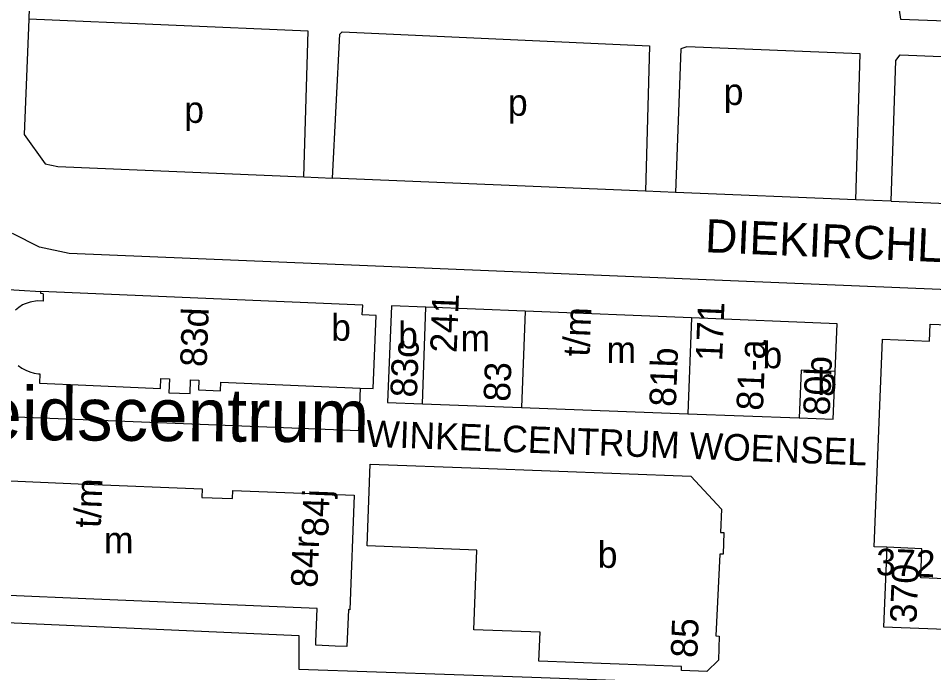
# Model space of a CAD drawing. Extents: x 159675 to 162108, y 386471 to 388472.
# Drawn here: x 160989.8 to 161127.7, y 386838.6 to 386937.2 of the extents above; entities that cross this region are included whole.
import ezdxf

# ---------------------------------------------------------------- set-up
doc = ezdxf.new("R2010")
doc.units = 0
for name, color, linetype in [('BLT_Basislijn', 7, 'Continuous'), ('BLT_Bebouwing', 7, 'Continuous'), ('BLT_Bebouwing_beschrifting', 7, 'Continuous'), ('BLT_Centroide', 7, 'Continuous'), ('BLT_Huisnummer', 7, 'Continuous'), ('BLT_Huisnummer_reeks', 7, 'Continuous'), ('BLT_Onderverdeling_panden', 7, 'Continuous'), ('BLT_Straatnaam', 7, 'Continuous'), ('BLT_Straatnaam_verkleind', 7, 'Continuous')]:
    doc.layers.add(name, color=color, linetype=linetype)

msp = doc.modelspace()

# ---------------------------------------------------------------- linework, layer by layer
at = {"layer": 'BLT_Basislijn'}
for p, q in [((160991.61, 386942.45), (160991.4, 386937.05)), ((161032.82, 386913.32), (161037.16, 386913.12)), ((161084.26, 386911.16), (161037.16, 386913.12)), ((161088.81, 386910.95), (161084.26, 386911.16)), ((161115.97, 386909.86), (161088.81, 386910.95)), ((161121.27, 386909.62), (161115.97, 386909.86)), ((161121.27, 386909.62), (161145.63, 386908.63)), ((160982.52, 386896.68), (160993.24, 386896.02))]:
    msp.add_line(p, q, dxfattribs=at)
for points in [[(161135.09, 386958.36), (161123.49, 386958.9), (161122.48, 386938.41), (161122.69, 386937.06), (161146.97, 386936.16), (161147.53, 386957.76), (161135.09, 386958.36)], [(160991.4, 386937.05), (160990.71, 386919.7), (160993.88, 386915.27), (160995.81, 386914.85), (161032.82, 386913.32)], [(161032.82, 386913.32), (161033.5, 386935.26), (160991.4, 386937.05)], [(161037.16, 386913.12), (161038.26, 386934.81), (161038.58, 386935.13), (161084.87, 386933.03), (161084.26, 386911.16)], [(161115.97, 386909.86), (161116.61, 386931.83), (161090.5, 386932.9), (161089.63, 386932.6), (161088.81, 386910.95)], [(161121.27, 386909.62), (161121.99, 386930.81), (161122.63, 386931.67), (161146.29, 386930.72), (161146.05, 386915.91), (161145.63, 386908.63)], [(161154.14, 386895.27), (160997.5, 386901.74), (160993.04, 386902.69), (160988.96, 386904.75)], [(161041.31, 386881.49), (161041.04, 386875.04), (160981.99, 386877.41), (160982.52, 386896.68)], [(160969.98, 386847), (161032.1, 386844.2), (161032.1, 386839.13), (161067.18, 386837.96), (161096.34, 386836.86)]]:
    msp.add_lwpolyline(points, dxfattribs=at)
at = {"layer": 'BLT_Bebouwing'}
for p, q in [((161041.7, 386893.97), (160993.24, 386896.02)), ((160993.6, 386895.7), (160993.57, 386894.73)), ((161066.16, 386893.07), (161051.22, 386893.67)), ((161091.21, 386892.05), (161066.16, 386893.07)), ((161043.28, 386881.41), (161043.74, 386892.41)), ((161041.31, 386881.49), (161043.28, 386881.41)), ((161050.68, 386879.11), (161065.6, 386878.55)), ((161065.6, 386878.55), (161090.66, 386877.61)), ((161090.66, 386877.61), (161107.44, 386876.98)), ((161068.24, 386840.34), (161068.4, 386844.7))]:
    msp.add_line(p, q, dxfattribs=at)
for points in [[(160993.6, 386895.7), (160993.22, 386895.72), (160993.24, 386896.02)], [(160993.57, 386894.73), (160993.56, 386894.59), (160992.65, 386894.61), (160991.6, 386894.45), (160990.85, 386894.19), (160990.47, 386894.02), (160989.92, 386893.64), (160989.41, 386893.2)], [(161043.74, 386892.41), (161041.62, 386892.5), (161041.7, 386893.97)], [(161051.22, 386893.67), (161046.04, 386893.88), (161045.44, 386879.31), (161050.68, 386879.11)], [(161112.85, 386883.96), (161113.14, 386891.17), (161091.21, 386892.05)], [(161120.62, 386857.5), (161120.14, 386845.51), (161194.67, 386842.7), (161196.5, 386888.35), (161135.26, 386890.79)], [(161127.04, 386888.57), (161127.14, 386891.11), (161135.26, 386890.79)], [(161120.62, 386857.5), (161118.72, 386857.58), (161119.96, 386888.85), (161127.04, 386888.57)], [(160989.82, 386884.88), (160990.36, 386884.49), (160990.95, 386884.16), (160991.57, 386883.91), (160992.21, 386883.73), (160992.88, 386883.63), (160993.1, 386883.62)], [(160993.1, 386883.62), (160993.05, 386882.21), (161000, 386881.92)], [(161107.44, 386876.98), (161112.56, 386876.78), (161112.85, 386883.96)], [(161000, 386881.92), (161011.27, 386881.44), (161011.31, 386882.92), (161012.59, 386882.86), (161012.5, 386880.79), (161015.69, 386880.66), (161015.75, 386882.73), (161017.03, 386882.69), (161016.98, 386881.2), (161020.26, 386881.07), (161020.33, 386882.38), (161041.31, 386881.49)], [(160965.83, 386868.48), (160970.81, 386868.27), (160970.91, 386870.61), (160982.98, 386870.11), (160982.88, 386867.78), (161000, 386867.01)], [(161058.89, 386857.07), (161042.37, 386857.7), (161042.84, 386870.04), (161059.36, 386869.41)], [(161059.36, 386869.41), (161091.1, 386868.22), (161095.72, 386863.24), (161095.59, 386859.74), (161096.09, 386859.72), (161095.96, 386856.46), (161095.46, 386856.47), (161094.89, 386844.14)], [(161000, 386849.75), (160965.16, 386851.26), (160965.83, 386868.48)], [(161000, 386867.01), (161017.53, 386866.33), (161017.48, 386865.02), (161022.07, 386864.84), (161022.12, 386866.08), (161040.43, 386865.36), (161039.76, 386848.1), (161039.54, 386848.11), (161039.33, 386842.56), (161037.55, 386842.63)], [(161068.4, 386844.7), (161058.44, 386845.08), (161058.89, 386857.07)], [(161034.65, 386843.27), (161034.84, 386848.29), (161000, 386849.75)], [(161037.55, 386842.63), (161034.63, 386842.75), (161034.65, 386843.27)], [(161094.89, 386844.14), (161095.39, 386844.12), (161095.26, 386840.5), (161093.53, 386838.8), (161089.69, 386838.96), (161089.71, 386839.56), (161068.24, 386840.34)]]:
    msp.add_lwpolyline(points, dxfattribs=at)
at = {"layer": 'BLT_Onderverdeling_panden'}
for p, q in [((161050.68, 386879.11), (161051.22, 386893.67)), ((161066.16, 386893.07), (161065.6, 386878.55)), ((161091.21, 386892.05), (161090.66, 386877.61))]:
    msp.add_line(p, q, dxfattribs=at)
for points in [[(161135.26, 386890.79), (161134.64, 386875.35), (161145.14, 386874.93), (161144.22, 386852.16), (161125.74, 386852.9)], [(161112.85, 386883.96), (161107.72, 386884.17), (161107.44, 386876.98)], [(161125.74, 386852.9), (161125.91, 386857.29), (161120.62, 386857.5)]]:
    msp.add_lwpolyline(points, dxfattribs=at)

# ---------------------------------------------------------------- texts
at = {"layer": 'BLT_Bebouwing_beschrifting'}
msp.add_text('Gezondheidscentrum', height=7.9999, rotation=359.5665, dxfattribs=at).set_placement((160940.97, 386874.04))
at = {"layer": 'BLT_Centroide'}
for s, p in [('p', (161096.06, 386924.13)), ('p', (161014.83, 386921.43)), ('p', (161063.57, 386922.51)), ('b', (161036.95, 386888.62)), ('b', (161047.04, 386887.46)), ('m', (161056.43, 386887.03)), ('b', (161101.9, 386884.48)), ('m', (161078.41, 386885.26)), ('b', (161110.15, 386880.46)), ('m', (161002.73, 386856.59)), ('b', (161077.09, 386854.41))]:
    msp.add_text(s, height=4, dxfattribs=at).set_placement(p)
at = {"layer": 'BLT_Huisnummer'}
for s, rotation, p in [('83d', 87.8609, (161018.19, 386884.62)), ('83c', 87.8609, (161049.85, 386880.03)), ('81b', 87.7988, (161088.85, 386878.62)), ('80b', 87.6521, (161112.02, 386877.32)), ('83', 87.7992, (161063.88, 386879.39)), ('85', 87.8372, (161092.07, 386840.8))]:
    msp.add_text(s, height=4, rotation=rotation, dxfattribs=at).set_placement(p)
at = {"layer": 'BLT_Huisnummer_reeks'}
for s, rotation, p in [('241', 87.7094, (161055.84, 386886.73)), ('171', 87.7094, (161095.83, 386885.48)), ('t/m', 87.7094, (161075.84, 386886.18)), ('81-a', 87.6521, (161101.96, 386878.03)), ('t/m', 87.7743, (161002.24, 386860.38)), ('84j', 87.7743, (161036.49, 386859.02)), ('84r', 87.7743, (161034.87, 386851.36)), ('372', 357.7308, (161118.92, 386853.34)), ('370', 87.7168, (161125.08, 386846.01))]:
    msp.add_text(s, height=4, rotation=rotation, dxfattribs=at).set_placement(p)
at = {"layer": 'BLT_Straatnaam'}
msp.add_text('DIEKIRCHLAAN', height=4.9999, rotation=357.5852, dxfattribs=at).set_placement((161093.2, 386901.96))
at = {"layer": 'BLT_Straatnaam_verkleind'}
msp.add_text('WINKELCENTRUM WOENSEL', height=4, rotation=357.8367, dxfattribs=at).set_placement((161042.15, 386872.67))

doc.saveas('drawing.dxf')
